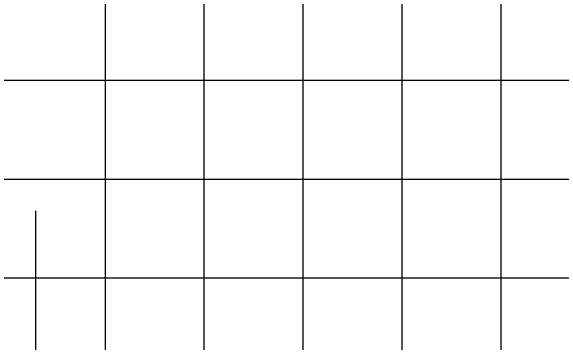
# Model space of a CAD drawing. Extents: x 1131015 to 1136271, y 133453 to 174329.
# Drawn here: x 1132310.9 to 1132366.6, y 155186.1 to 155219.7 of the extents above; entities that cross this region are included whole.
import ezdxf

# ---------------------------------------------------------------- set-up
doc = ezdxf.new("R2010")
doc.units = 0
for name, color, linetype in [('DESIGN - EARTHWORK - Excavation Limit Lines', 7, 'Continuous'), ('DESIGN - SHEET - Light Grid', 7, 'Continuous'), ('DESIGN - SHEET - Linework', 7, 'Continuous')]:
    doc.layers.add(name, color=color, linetype=linetype)

msp = doc.modelspace()

# ---------------------------------------------------------------- linework, layer by layer
at = {"layer": 'DESIGN - EARTHWORK - Excavation Limit Lines'}
msp.add_line((1132313.395, 155199.437), (1132313.395, 155146.937), dxfattribs=at)
at = {"layer": 'DESIGN - SHEET - Light Grid'}
msp.add_line((1132340.456, 155167.655), (1132340.456, 155255.624), dxfattribs=at)
at = {"layer": 'DESIGN - SHEET - Linework'}
for p, q in [((1132320.456, 155112.655), (1132320.456, 155322.655)), ((1132330.456, 155112.655), (1132330.456, 155322.655)), ((1132340.456, 155112.655), (1132340.456, 155322.655)), ((1132350.456, 155112.655), (1132350.456, 155322.655)), ((1132360.456, 155112.655), (1132360.456, 155322.655)), ((1132190.456, 155212.655), (1132490.456, 155212.655)), ((1132190.456, 155202.655), (1132490.456, 155202.655)), ((1132190.456, 155192.655), (1132490.456, 155192.655))]:
    msp.add_line(p, q, dxfattribs=at)

doc.saveas('drawing.dxf')
